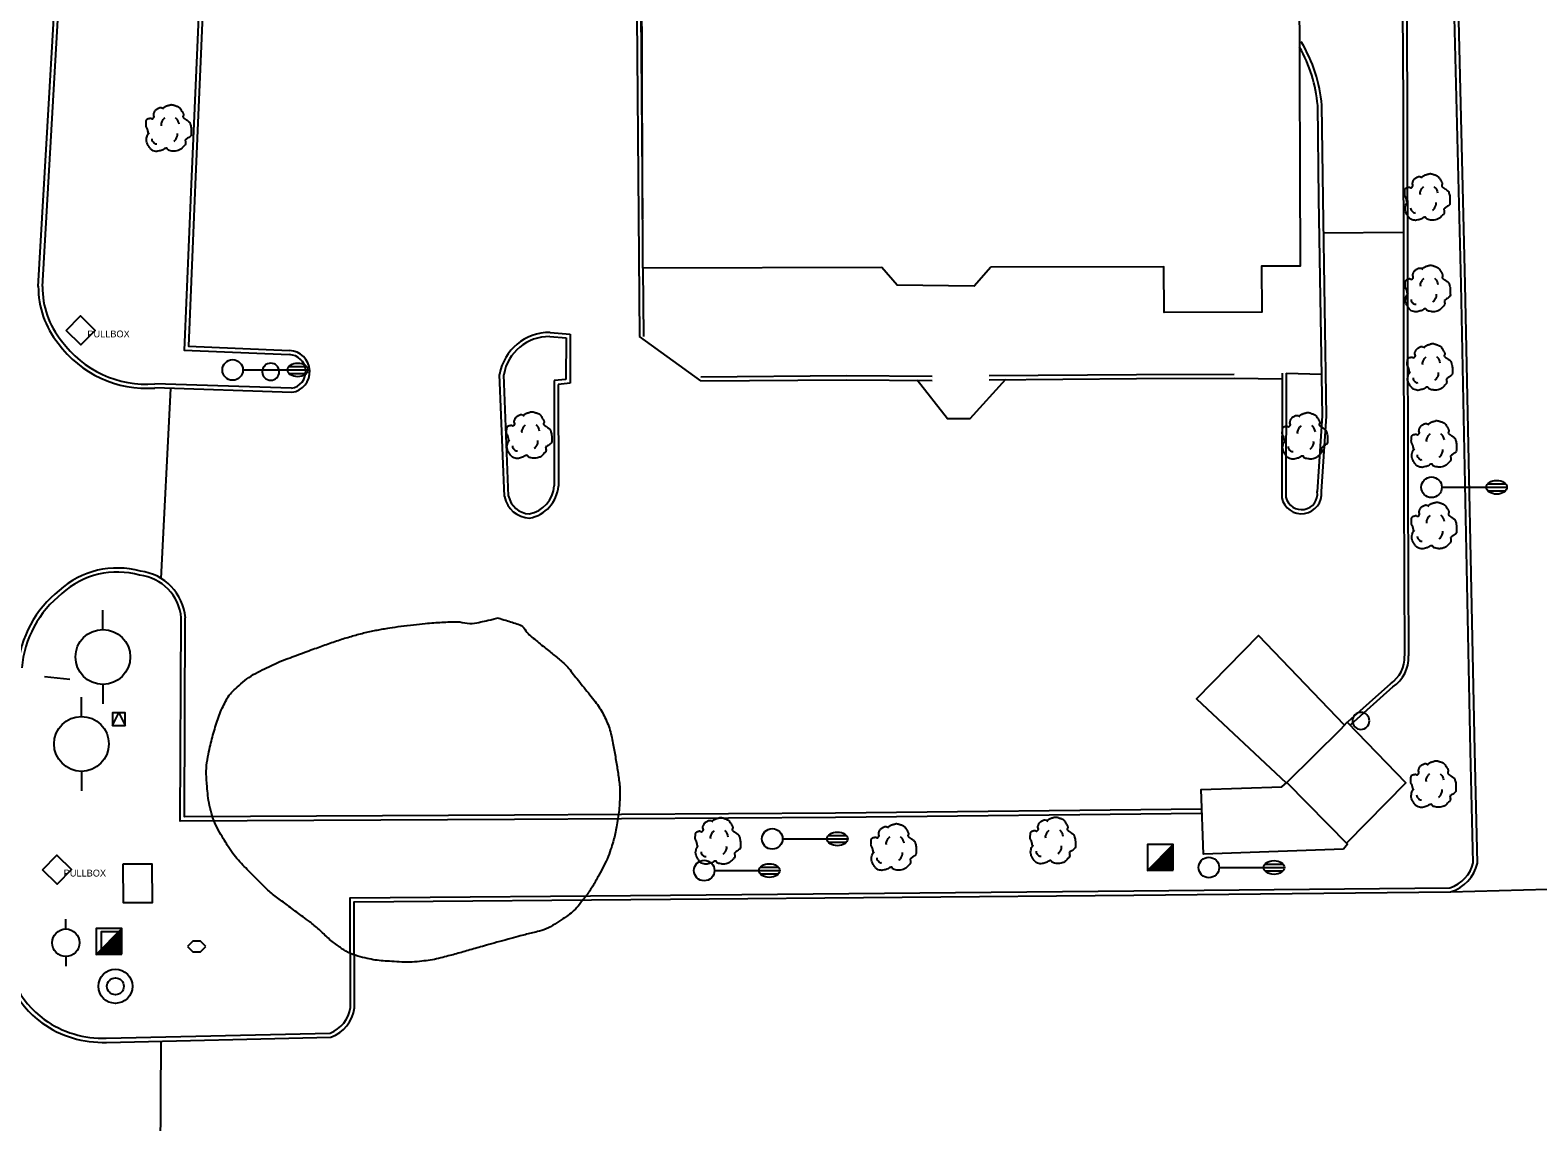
# Model space of a CAD drawing. Extents: x 2145380 to 2157287, y 139568 to 149130.
# Drawn here: x 2150960.1 to 2151180, y 145356 to 145515.2 of the extents above; entities that cross this region are included whole.
import ezdxf

# ---------------------------------------------------------------- set-up
doc = ezdxf.new("R2010")
doc.units = 0
for name, color, linetype in [('Default', 7, 'Continuous'), ('TOPO_Asphalt', 7, 'Continuous'), ('TOPO_Building', 7, 'Continuous'), ('TOPO_Curb Back', 7, 'Continuous'), ('TOPO_Fence', 7, 'Continuous'), ('TOPO_Light Pole', 7, 'Continuous'), ('TOPO_Misc', 7, 'Continuous'), ('TOPO_Misc Line', 7, 'Continuous'), ('TOPO_Power Pole', 7, 'Continuous'), ('TOPO_Power Pullbox', 7, 'Continuous'), ('TOPO_San Manhole', 7, 'Continuous'), ('TOPO_Sidewalk', 7, 'Continuous'), ('TOPO_Sign', 7, 'Continuous'), ('TOPO_Tele Pedestal', 7, 'Continuous'), ('TOPO_Tree', 7, 'Continuous'), ('TOPO_Tree Line', 7, 'Continuous'), ('TOPO_Wall Freestanding', 7, 'Continuous')]:
    doc.layers.add(name, color=color, linetype=linetype)

# ---------------------------------------------------------------- blocks, each defined once
blk = doc.blocks.new('POWPOL')
at = {"layer": 'TOPO_Power Pole'}
for p, q in [((0, 10.16), (0, 17.34)), ((0, -10.16), (0, -17.34))]:
    blk.add_line(p, q, dxfattribs=at)
blk.add_circle((0, 0), 10.16, dxfattribs=at)
blk = doc.blocks.new('LP')
at = {"layer": 'TOPO_Light Pole'}
blk.add_line((3.81, 0), (20.32, 0), dxfattribs=at)
for points in [[(20.32, 0), (27.94, 0)], [(20.32, 0), (23.5, 0)], [(20.83, 1.27), (27.43, 1.27)], [(20.83, 1.27), (23.5, 1.27)], [(23.71, 1.27), (27.43, 1.27)], [(23.71, 0), (27.94, 0)], [(20.83, -1.27), (27.43, -1.27)], [(20.83, -1.27), (23.5, -1.27)], [(23.71, -1.27), (27.43, -1.27)]]:
    blk.add_lwpolyline(points, dxfattribs=at)
blk.add_circle((0, 0), 3.81, dxfattribs=at)
blk.add_ellipse((24.13, 0), major_axis=(3.81, 0), ratio=0.666667, dxfattribs=at)
blk = doc.blocks.new('POST')
at = {"layer": 'TOPO_Misc'}
for start, end in [(90, 180), (180, 270), (360, 90), (270, 0)]:
    blk.add_arc((-0.01, 0.03), 3.16, start, end, dxfattribs=at)
blk = doc.blocks.new('TREE')
at = {"layer": 'TOPO_Tree'}
for points in [[(-14.1, -0.4), (-14.2, 0.5), (-14.4, 1.4), (-14.6, 2.3), (-14.8, 3.2), (-15.5, 4), (-15.7, 4.9), (-15.8, 5.6), (-15.7, 6.3), (-15.7, 7), (-15.6, 7.9), (-15.7, 8.8), (-15.1, 9.7), (-14.6, 10.4), (-13.8, 10.5), (-13, 10.7), (-12.2, 11), (-11.1, 10), (-10.4, 10.7), (-9.4, 11.7), (-10.3, 13.3), (-9.8, 14.4), (-9.6, 15.1), (-9.3, 15.9), (-8.8, 16.5), (-8.2, 17.3), (-7.5, 17.7), (-6.7, 18.1), (-6.1, 18.4), (-5.6, 18.6), (-5.1, 18.7), (-4.5, 18.7), (-4, 18.5), (-3.5, 18.1)], [(-3.5, 17.6), (-3.1, 18.3), (-2.6, 18.8), (-1.9, 19.2), (-1, 19.7), (-0.2, 20), (0.7, 20.2), (1.6, 20.5), (2.5, 20.8), (3.4, 20.8), (4.1, 20.7), (4.8, 20.5), (5.5, 20.2), (6.4, 19.9), (7.3, 19.7), (8.2, 19.2), (9.4, 18.4), (10, 17.2), (10.8, 16), (11.2, 15.3), (11.6, 14.6), (11.9, 13.9), (12.2, 13.1), (11.4, 12), (11.9, 11.2), (12, 11), (12.2, 10.9), (12.4, 10.7), (12.9, 10.4), (13.5, 10), (14, 9.7), (14.7, 9.2), (15.4, 8.7), (16.1, 8.1), (16.7, 7.5), (16.9, 6.7), (17.1, 6), (17.6, 4.4), (17.7, 2.8), (17.7, 1.2), (17.7, -0.2), (17.8, -2.2), (16.6, -3), (15.5, -3.8), (14.3, -4.6), (13.2, -5.3)], [(13.2, -5.3), (13.3, -5.8), (13.4, -6.3), (13.4, -6.7), (13.8, -8.5), (12.2, -10), (10.8, -11.5), (10, -12.3), (9.1, -12.8), (8.2, -13.1), (6, -13.8), (3.3, -13.6), (1.3, -13.1), (0.5, -12.9), (-0.1, -11.4), (-0.8, -11.5), (-2, -11.6), (-3.3, -12.8), (-4.5, -13.1), (-6.1, -13.5), (-7.8, -14), (-9.3, -13.6), (-11.4, -13.1), (-12.8, -11.4), (-14.1, -9.4), (-15.3, -7.3), (-15.6, -5.1), (-15.1, -3), (-14.9, -1.9), (-13.9, -0.8), (-13.5, 0.1)], [(-4.2, 5.1), (-4.5, 6.1), (-4.3, 7.2), (-3.8, 8.2), (-3.3, 9.3), (-2.7, 10.3), (-1.6, 11)], [(5.9, 11.2), (6.5, 10.7), (7, 10.2), (7.4, 9.5), (7.9, 8.6), (8.3, 7.6), (8.5, 6.6)], [(-11.4, -4.5), (-11.5, -5.4), (-11, -6.3), (-10.1, -7.2), (-9.3, -8), (-8.5, -8.3), (-7.7, -8.1)], [(4.8, -6.3), (5.7, -5.7), (6.3, -4.9), (6.8, -3.9), (7.4, -2.8), (7.6, -1.7), (7.5, -0.6)]]:
    blk.add_open_spline(points, degree=3, dxfattribs=at)
blk = doc.blocks.new('pulbox')
at = {"layer": 'Default'}
blk.add_lwpolyline([(-5.38, -0.01), (-0.02, 5.42), (5.4, 0.06), (0.05, -5.36), (-5.38, -0.01)], dxfattribs=at)
blk.add_text('PULLBOX', height=2.54, dxfattribs=at).set_placement((2.54, -2.54))
blk = doc.blocks.new('TELRIS')
at = {"layer": 'Default'}
blk.add_lwpolyline([(-2.33, -4.12), (-2.33, 2.28), (4.07, 2.28), (4.07, -4.12)], close=True, dxfattribs=at)
blk = doc.blocks.new('EXMHSS')
at = {"layer": 'Default'}
for radius in [6.3, 3.13]:
    blk.add_circle((0, 0), radius, dxfattribs=at)

msp = doc.modelspace()

# ---------------------------------------------------------------- linework, layer by layer
at = {"layer": 'TOPO_Asphalt'}
for p, q in [((2151148.75, 145485.68), (2151160.37, 145485.76)), ((2151057.92, 145464.08), (2151048.97, 145470.55)), ((2151135.7, 145464.47), (2151142.68, 145464.37)), ((2150980.58, 145462.97), (2150979.19, 145435.29)), ((2151167.27, 145389.58), (2151199.27, 145390.43)), ((2150979.17, 145367.81), (2150979.05, 145347.32))]:
    msp.add_line(p, q, dxfattribs=at)
for points in [[(2151102.33, 145464.28), (2151097.14, 145458.57), (2151093.91, 145458.56), (2151089.47, 145464.18)], [(2151151.77, 145413.86), (2151139.27, 145426.97), (2151130.19, 145417.7), (2151143.3, 145405.46)]]:
    msp.add_lwpolyline(points, dxfattribs=at)
at = {"layer": 'TOPO_Building'}
for points in [[(2151100.22, 145480.66), (2151097.78, 145477.9), (2151086.56, 145478.05), (2151084.3, 145480.61), (2151049.44, 145480.52), (2151049.33, 145522.92), (2151095.66, 145523.04), (2151095.62, 145538.52), (2151109.51, 145538.56), (2151109.55, 145522.94), (2151145.2, 145523.04), (2151145.32, 145480.81), (2151139.71, 145480.79), (2151139.73, 145474.1), (2151125.48, 145474.06), (2151125.46, 145480.73)], [(2151151.65, 145395.82), (2151131.23, 145395.09), (2151130.89, 145404.48), (2151142.67, 145404.9), (2151143.38, 145405.53), (2151152.23, 145396.53)]]:
    msp.add_lwpolyline(points, close=True, dxfattribs=at)
at = {"layer": 'TOPO_Curb Back'}
for p, q in [((2151049.48, 145480.52), (2151049.57, 145470.56)), ((2151035.9, 145470.55), (2151038.28, 145470.36)), ((2151035.93, 145471.15), (2151038.88, 145470.91)), ((2151038.28, 145470.36), (2151038.25, 145464.28)), ((2151038.88, 145470.91), (2151038.85, 145463.73)), ((2151029.29, 145447.21), (2151028.58, 145465.03)), ((2151029.89, 145447.28), (2151029.18, 145464.99)), ((2151038.25, 145464.28), (2151036.51, 145464.13)), ((2151036.51, 145464.13), (2151036.55, 145448.77)), ((2151038.85, 145463.73), (2151037.11, 145463.58)), ((2151037.11, 145463.58), (2151037.15, 145448.75))]:
    msp.add_line(p, q, dxfattribs=at)
for points in [[(2150961.3, 145477.87), (2150964.33, 145530.33), (2150966.12, 145548.85)], [(2150961.9, 145477.85), (2150964.92, 145530.29), (2150966.71, 145548.78)], [(2151002.02, 145533.61), (2150985.37, 145533.78), (2150983.59, 145492.75), (2150982.55, 145468.55), (2150997.9, 145467.91)], [(2151002.05, 145533.01), (2150985.94, 145533.17), (2150984.19, 145492.72), (2150983.18, 145469.13), (2150997.92, 145468.51)], [(2151160.17, 145531.78), (2151160.33, 145504.65), (2151160.44, 145447.73), (2151160.55, 145423.97)], [(2151160.77, 145531.81), (2151160.93, 145504.66), (2151161.04, 145447.73), (2151161.15, 145423.98)], [(2151170.57, 145393.83), (2151170.18, 145410.12), (2151168.81, 145478.17), (2151167.56, 145528.8)], [(2151171.17, 145393.77), (2151170.78, 145410.13), (2151169.41, 145478.18), (2151168.16, 145528.82)], [(2151031.08, 145517.12), (2151048.58, 145517.35), (2151048.97, 145470.55)], [(2151031.15, 145517.72), (2151049.17, 145517.96), (2151049.42, 145487.72)], [(2151147.84, 145447.93), (2151148.59, 145458.98), (2151148.07, 145490.62), (2151147.89, 145504.24)], [(2151148.44, 145447.94), (2151149.19, 145458.96), (2151148.67, 145490.63), (2151148.49, 145504.27)], [(2151057.92, 145464.68), (2151079.19, 145464.86), (2151091.68, 145464.76)], [(2151057.92, 145464.08), (2151079.19, 145464.26), (2151091.68, 145464.16)], [(2151099.96, 145464.86), (2151121.44, 145465.03), (2151135.7, 145465.07)], [(2151099.97, 145464.26), (2151121.45, 145464.43), (2151135.7, 145464.47)], [(2151142.68, 145465.22), (2151142.65, 145447.04)], [(2151143.28, 145465.22), (2151143.25, 145447.1)], [(2150998.23, 145463.02), (2150978.27, 145463.65)], [(2150998.27, 145462.41), (2150978.29, 145463.05)], [(2151131.01, 145401.01), (2151077.55, 145400.44), (2151030.75, 145400.14), (2150981.99, 145399.9), (2150982.14, 145429.52)], [(2151131, 145401.61), (2151077.54, 145401.04), (2151030.75, 145400.74), (2150982.6, 145400.51), (2150982.74, 145429.54)], [(2151158.49, 145419.93), (2151152.27, 145414.38)], [(2151158.86, 145419.46), (2151152.66, 145413.93)], [(2151006.83, 145372.71), (2151006.76, 145388.71), (2151053.49, 145389.11), (2151121.06, 145389.71), (2151167.17, 145390.18)], [(2151007.43, 145372.67), (2151007.37, 145388.11), (2151053.49, 145388.51), (2151121.07, 145389.11), (2151167.27, 145389.58)], [(2150971.22, 145368.22), (2151003.86, 145368.97)], [(2150971.24, 145367.62), (2151003.98, 145368.38)]]:
    msp.add_lwpolyline(points, dxfattribs=at)
for centre, radius, start, end in [((2151127.18, 145502.46), 20.78, 4.9372, 29.7162), ((2151127.18, 145502.45), 21.38, 4.8792, 31.1231), ((2150974.19, 145477.73), 12.89, 179.3668, 219.2627), ((2150974.19, 145477.73), 12.29, 179.431, 219.3428), ((2151035.81, 145463.82), 7.33, 89.0583, 170.5489), ((2151035.81, 145463.82), 6.73, 89.2217, 170.035), ((2150977.1, 145478.93), 15.93, 215.9935, 274.2773), ((2150977.1, 145478.93), 15.33, 215.9294, 274.395), ((2150997.84, 145465.45), 3.06, 278.0359, 88.4574), ((2150997.84, 145465.45), 2.46, 279.1726, 88.5582), ((2151032.04, 145449.12), 4.52, 281.0219, 355.594), ((2151032.04, 145449.12), 5.12, 280.2034, 355.8714), ((2151033.08, 145447.94), 3.86, 190.9325, 268.0948), ((2151033.08, 145447.94), 3.26, 191.6948, 266.9893), ((2151145.52, 145447.64), 2.93, 191.7872, 6.0297), ((2151145.52, 145447.64), 2.33, 193.2343, 7.2373), ((2150972.82, 145424.2), 12.6, 74.4673, 132.1812), ((2150972.82, 145424.2), 12, 74.2488, 132.2775), ((2150975.3, 145428.92), 6.87, 4.9755, 83.5088), ((2150975.3, 145428.92), 7.47, 4.7603, 83.1324), ((2150974.37, 145420.86), 16.15, 128.3212, 174.9467), ((2150974.37, 145420.86), 15.55, 128.2467, 174.9118), ((2151155.88, 145423.81), 4.68, 304.0222, 1.8937), ((2151155.87, 145423.81), 5.28, 304.4761, 1.794), ((2151165.64, 145395.01), 5.07, 287.6293, 346.5447), ((2151165.64, 145395.01), 5.67, 286.695, 347.3556), ((2150970.1, 145381.85), 14.07, 177.6145, 233.9672), ((2150970.1, 145381.85), 13.47, 177.6328, 233.9519), ((2151002.11, 145373.42), 4.77, 291.4833, 351.4817), ((2151002.11, 145373.42), 5.37, 290.314, 351.9861), ((2150970.76, 145383.08), 15.46, 234.6581, 271.7554), ((2150970.76, 145383.08), 14.86, 234.6721, 271.764)]:
    msp.add_arc(centre, radius, start, end, dxfattribs=at)
at = {"layer": 'TOPO_Fence'}
msp.add_line((2151151.28, 145413.3), (2151143.38, 145405.53), dxfattribs=at)
at = {"layer": 'TOPO_Misc'}
for p, q in [((2151123.06, 145392.71), (2151126.79, 145396.46)), ((2151126.02, 145395.68), (2151126.79, 145395.68)), ((2151126.21, 145395.87), (2151126.79, 145395.87)), ((2151126.39, 145396.05), (2151126.79, 145396.05)), ((2151126.58, 145396.24), (2151126.79, 145396.24)), ((2151126.76, 145396.43), (2151126.79, 145396.43)), ((2151123.77, 145393.44), (2151126.8, 145393.44)), ((2151123.96, 145393.62), (2151126.8, 145393.62)), ((2151124.15, 145393.81), (2151126.8, 145393.81)), ((2151124.34, 145394), (2151126.8, 145394)), ((2151124.52, 145394.18), (2151126.79, 145394.18)), ((2151124.71, 145394.38), (2151126.79, 145394.38)), ((2151124.9, 145394.56), (2151126.79, 145394.56)), ((2151125.08, 145394.74), (2151126.79, 145394.74)), ((2151125.27, 145394.93), (2151126.79, 145394.93)), ((2151125.45, 145395.12), (2151126.79, 145395.12)), ((2151125.64, 145395.31), (2151126.79, 145395.31)), ((2151125.82, 145395.49), (2151126.79, 145395.49)), ((2151123.21, 145392.88), (2151126.8, 145392.88)), ((2151123.4, 145393.07), (2151126.8, 145393.07)), ((2151123.58, 145393.25), (2151126.8, 145393.25)), ((2150969.76, 145380.46), (2150973.49, 145384.21)), ((2150971.6, 145382.31), (2150973.49, 145382.31)), ((2150971.78, 145382.49), (2150973.49, 145382.49)), ((2150971.97, 145382.68), (2150973.49, 145382.68)), ((2150972.15, 145382.87), (2150973.49, 145382.87)), ((2150972.34, 145383.06), (2150973.49, 145383.06)), ((2150972.52, 145383.24), (2150973.49, 145383.24)), ((2150972.71, 145383.43), (2150973.49, 145383.43)), ((2150972.91, 145383.62), (2150973.49, 145383.62)), ((2150973.09, 145383.81), (2150973.49, 145383.81)), ((2150973.28, 145384), (2150973.49, 145384)), ((2150973.46, 145384.18), (2150973.49, 145384.18)), ((2150983.85, 145382.37), (2150983.07, 145381.59)), ((2150984.94, 145382.37), (2150983.85, 145382.37)), ((2150985.72, 145381.59), (2150984.94, 145382.37)), ((2150969.91, 145380.63), (2150973.5, 145380.63)), ((2150970.1, 145380.82), (2150973.5, 145380.82)), ((2150970.28, 145381), (2150973.5, 145381)), ((2150970.47, 145381.19), (2150973.5, 145381.19)), ((2150970.66, 145381.37), (2150973.5, 145381.37)), ((2150970.85, 145381.56), (2150973.5, 145381.56)), ((2150971.04, 145381.76), (2150973.5, 145381.76)), ((2150971.22, 145381.94), (2150973.49, 145381.94)), ((2150971.41, 145382.13), (2150973.49, 145382.13)), ((2150983.07, 145381.59), (2150983.85, 145380.81)), ((2150983.85, 145380.81), (2150984.94, 145380.81)), ((2150984.94, 145380.81), (2150985.72, 145381.59))]:
    msp.add_line(p, q, dxfattribs=at)
for points in [[(2150972.11, 145413.82), (2150973.98, 145413.82), (2150973.98, 145415.69), (2150972.1, 145415.69), (2150972.11, 145413.82), (2150973.04, 145415.69), (2150973.98, 145413.82)], [(2151126.8, 145392.72), (2151126.79, 145396.46), (2151123.05, 145396.46), (2151123.06, 145392.71), (2151126.8, 145392.72)], [(2150973.5, 145380.47), (2150973.49, 145384.21), (2150969.75, 145384.21), (2150969.76, 145380.46), (2150973.5, 145380.47)]]:
    msp.add_lwpolyline(points, dxfattribs=at)
at = {"layer": 'TOPO_Misc Line'}
msp.add_lwpolyline([(2150973.63, 145393.6), (2150973.67, 145388), (2150977.94, 145388.02), (2150977.91, 145393.63)], close=True, dxfattribs=at)
at = {"layer": 'TOPO_Sidewalk'}
msp.add_line((2151143.28, 145465.22), (2151148.49, 145465.07), dxfattribs=at)
at = {"layer": 'TOPO_Sign'}
msp.add_lwpolyline([(2150962.2, 145420.97), (2150965.91, 145420.61)], dxfattribs=at)
at = {"layer": 'TOPO_Tree Line'}
msp.add_open_spline([(2151028.38, 145429.51), (2151027.46, 145429.3), (2151026.55, 145429.1), (2151025.63, 145428.89), (2151024.22, 145428.58), (2151022.75, 145429.02), (2151021.31, 145428.95), (2151020.14, 145428.89), (2151018.97, 145428.83), (2151017.8, 145428.72), (2151016, 145428.54), (2151014.22, 145428.32), (2151012.43, 145428.04), (2151011.58, 145427.91), (2151010.74, 145427.76), (2151009.89, 145427.58), (2151008.97, 145427.38), (2151008.05, 145427.16), (2151007.15, 145426.9), (2151006.2, 145426.62), (2151005.26, 145426.33), (2151004.33, 145426.01), (2151003.35, 145425.66), (2151002.36, 145425.31), (2151001.37, 145424.96), (2151000.15, 145424.52), (2150998.93, 145424.06), (2150997.71, 145423.61), (2150996.43, 145423.13), (2150995.21, 145422.55), (2150993.98, 145421.94), (2150992.61, 145421.28), (2150991.41, 145420.42), (2150990.26, 145419.37), (2150989.46, 145418.65), (2150988.83, 145417.84), (2150988.37, 145416.88), (2150987.85, 145415.81), (2150987.46, 145414.74), (2150987.12, 145413.61), (2150986.75, 145412.44), (2150986.46, 145411.27), (2150986.2, 145410.07), (2150985.86, 145408.45), (2150985.76, 145406.75), (2150985.9, 145405.11), (2150986.16, 145402.15), (2150987.09, 145399.25), (2150988.75, 145396.59), (2150989.48, 145395.42), (2150990.24, 145394.42), (2150991.16, 145393.46), (2150991.93, 145392.65), (2150992.71, 145391.84), (2150993.52, 145391.06), (2150994.16, 145390.45), (2150994.77, 145389.8), (2150995.46, 145389.26), (2150996.24, 145388.65), (2150997.04, 145388.07), (2150997.83, 145387.48), (2150998.76, 145386.78), (2150999.69, 145386.1), (2151000.62, 145385.4), (2151002.12, 145384.28), (2151003.39, 145382.92), (2151004.92, 145381.77), (2151006.13, 145380.87), (2151007.52, 145380.28), (2151008.99, 145379.93), (2151010.14, 145379.66), (2151011.3, 145379.52), (2151012.46, 145379.45), (2151013.95, 145379.37), (2151015.45, 145379.27), (2151016.92, 145379.43), (2151018.16, 145379.56), (2151019.39, 145379.78), (2151020.59, 145380.1), (2151021.56, 145380.35), (2151022.52, 145380.61), (2151023.48, 145380.88), (2151024.51, 145381.17), (2151025.54, 145381.48), (2151026.57, 145381.77), (2151028.18, 145382.22), (2151029.8, 145382.66), (2151031.42, 145383.1), (2151032.28, 145383.34), (2151033.16, 145383.53), (2151034.03, 145383.76), (2151035.39, 145384.13), (2151036.62, 145384.85), (2151037.83, 145385.65), (2151038.8, 145386.3), (2151039.64, 145387.04), (2151040.37, 145387.94), (2151041.42, 145389.24), (2151042.28, 145390.57), (2151043.06, 145392.03), (2151043.77, 145393.36), (2151044.43, 145394.69), (2151044.9, 145396.13), (2151045.21, 145397.09), (2151045.42, 145398.05), (2151045.6, 145399.04), (2151045.82, 145400.27), (2151046.01, 145401.5), (2151046.08, 145402.74), (2151046.14, 145403.71), (2151046.13, 145404.7), (2151046.01, 145405.67), (2151045.89, 145406.63), (2151045.74, 145407.59), (2151045.58, 145408.55), (2151045.42, 145409.54), (2151045.24, 145410.52), (2151045.04, 145411.51), (2151044.83, 145412.62), (2151044.52, 145413.7), (2151044.05, 145414.75), (2151043.59, 145415.75), (2151043, 145416.66), (2151042.34, 145417.53), (2151041.52, 145418.59), (2151040.69, 145419.62), (2151039.84, 145420.65), (2151039.16, 145421.48), (2151038.55, 145422.39), (2151037.73, 145423.1), (2151037.08, 145423.66), (2151036.39, 145424.18), (2151035.72, 145424.73), (2151034.91, 145425.4), (2151034.1, 145426.07), (2151033.28, 145426.74), (2151032.52, 145427.37), (2151032, 145428.39), (2151031.06, 145428.68), (2151030.16, 145428.96), (2151029.27, 145429.23), (2151028.38, 145429.51), (2151028.38, 145429.51)], degree=3, dxfattribs=at)
at = {"layer": 'TOPO_Wall Freestanding'}
msp.add_lwpolyline([(2151151.28, 145413.31), (2151152.2, 145414.32), (2151160.72, 145405.45), (2151152.08, 145396.69)], dxfattribs=at)

# ---------------------------------------------------------------- block references
at = {"layer": 'TOPO_Light Pole', "xscale": 0.39370000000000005, "yscale": 0.3937000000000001}
for p in [(2150989.64, 145465.68), (2151164.49, 145448.57), (2151068.34, 145397.3), (2151058.42, 145392.68), (2151132.02, 145393.13)]:
    msp.add_blockref('LP', p, dxfattribs=at)
at = {"layer": 'TOPO_Misc', "xscale": 0.39370000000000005, "yscale": 0.3937000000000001}
for p in [(2150995.2, 145465.41), (2151154.19, 145414.49)]:
    msp.add_blockref('POST', p, dxfattribs=at)
at = {"layer": 'TOPO_Power Pole'}
for p, xscale, yscale in [((2150970.72, 145423.83), 0.39370000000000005, 0.3937000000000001), ((2150967.59, 145411.15), 0.39370000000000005, 0.3937000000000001), ((2150965.31, 145382.16), 0.19685000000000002, 0.19685000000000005)]:
    msp.add_blockref('POWPOL', p, dxfattribs=dict(at, xscale=xscale, yscale=yscale))
at = {"layer": 'TOPO_Power Pullbox', "xscale": 0.39370000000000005, "yscale": 0.3937000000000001}
for p in [(2150967.46, 145471.43), (2150964.01, 145392.81)]:
    msp.add_blockref('pulbox', p, dxfattribs=at)
at = {"layer": 'TOPO_San Manhole', "xscale": 0.39370000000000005, "yscale": 0.3937000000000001}
msp.add_blockref('EXMHSS', (2150972.54, 145375.8), dxfattribs=at)
at = {"layer": 'TOPO_Tele Pedestal', "xscale": 0.39370000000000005, "yscale": 0.3937000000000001}
msp.add_blockref('TELRIS', (2150971.44, 145382.9), dxfattribs=at)
at = {"layer": 'TOPO_Tree', "xscale": 0.19685000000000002, "yscale": 0.19685000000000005}
for p in [(2150980.11, 145500.27), (2151163.68, 145490.21), (2151163.74, 145476.86), (2151164.04, 145465.43), (2151032.69, 145455.49), (2151145.82, 145455.38), (2151164.64, 145454.2), (2151164.65, 145442.31), (2151164.56, 145404.6), (2151060.21, 145396.32), (2151109.06, 145396.39), (2151085.84, 145395.43)]:
    msp.add_blockref('TREE', p, dxfattribs=at)

doc.saveas('drawing.dxf')
